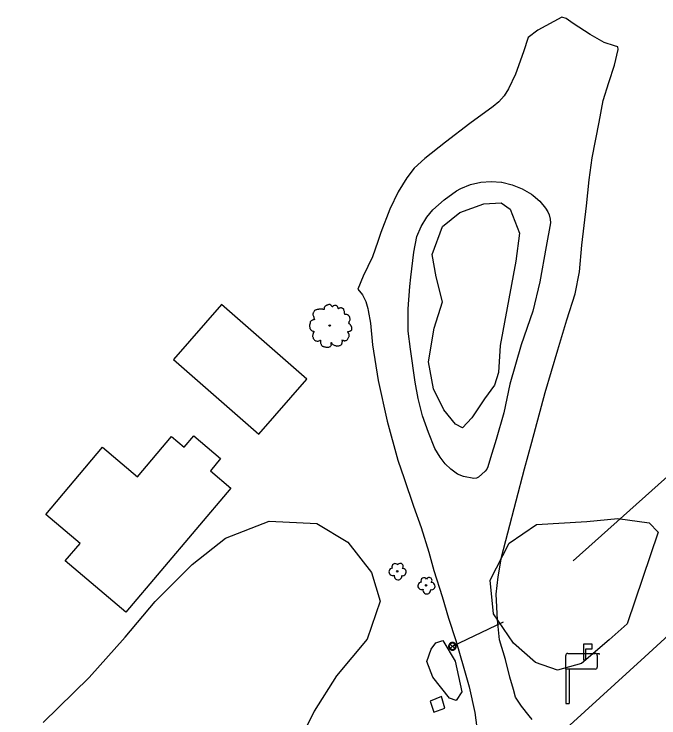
# Model space of a CAD drawing. Extents: x 2161152 to 2175754, y 602179 to 617749.
# Drawn here: x 2163869.2 to 2164034.4, y 606578.7 to 606759 of the extents above; entities that cross this region are included whole.
import ezdxf

# ---------------------------------------------------------------- set-up
doc = ezdxf.new("R2010")
doc.units = 0
for name, color, linetype in [('RD_EX_Bldg', 7, 'Continuous'), ('RD_EX_BldgApp_Mailbox', 7, 'Continuous'), ('RD_EX_BldgApp_Post', 7, 'Continuous'), ('RD_EX_Conc_Slab', 7, 'Continuous'), ('RD_EX_Driveway_Conc', 7, 'Continuous'), ('RD_EX_Fence_Gate', 7, 'Continuous'), ('RD_EX_Fence_Other', 7, 'Continuous'), ('RD_EX_Parking_Conc', 7, 'Continuous'), ('RD_EX_VEG', 7, 'Continuous')]:
    doc.layers.add(name, color=color, linetype=linetype)

msp = doc.modelspace()

# ---------------------------------------------------------------- linework, layer by layer
at = {"layer": 'RD_EX_Bldg'}
for points in [[(2163910.05, 606670.54), (2163931.91, 606651.4), (2163944.24, 606665.48), (2163922.38, 606684.63), (2163910.05, 606670.54)], [(2163897.85, 606605.82), (2163882.35, 606618.95), (2163886.12, 606623.39), (2163877.33, 606630.85), (2163891.88, 606648.03), (2163900.83, 606640.45), (2163909.57, 606650.77), (2163912.8, 606648.04), (2163915.27, 606650.95), (2163922.14, 606645.13), (2163919.51, 606642.04), (2163924.76, 606637.58), (2163897.85, 606605.82)]]:
    msp.add_lwpolyline(points, dxfattribs=at)
at = {"layer": 'RD_EX_BldgApp_Mailbox'}
for p, q in [((2164015.17, 606597.7), (2164017.23, 606597.7)), ((2164015.17, 606593.51), (2164015.17, 606597.7)), ((2164017.23, 606597.7), (2164017.23, 606596.35)), ((2164010.53, 606591.23), (2164010.53, 606594.72)), ((2164011.03, 606595.22), (2164018.1, 606595.22)), ((2164017.23, 606596.35), (2164015.55, 606596.35)), ((2164015.55, 606596.35), (2164015.55, 606593.51)), ((2164018.6, 606594.72), (2164018.6, 606595.22)), ((2164018.6, 606595.22), (2164019.1, 606595.22)), ((2164018.6, 606594.72), (2164018.6, 606591.73)), ((2164019.1, 606595.22), (2164019.1, 606594.97)), ((2164015.55, 606593.51), (2164015.17, 606593.51)), ((2164010.53, 606591.23), (2164010.53, 606582.4)), ((2164018.1, 606591.23), (2164010.53, 606591.23)), ((2164011.37, 606591.23), (2164011.37, 606582.4)), ((2164010.53, 606582.4), (2164011.37, 606582.4))]:
    msp.add_line(p, q, dxfattribs=at)
for centre, start, end in [((2164011.03, 606594.72), 90, 180), ((2164018.1, 606594.72), 360, 90), ((2164018.1, 606591.73), 270, 0)]:
    msp.add_arc(centre, 0.5, start, end, dxfattribs=at)
at = {"layer": 'RD_EX_BldgApp_Post'}
for p, q in [((2163982.08, 606596.5), (2163980.95, 606597.64)), ((2163980.95, 606596.5), (2163982.08, 606597.64))]:
    msp.add_line(p, q, dxfattribs=at)
for points in [[(2163982.51, 606597.07), (2163982.5, 606597.22), (2163982.46, 606597.39), (2163982.39, 606597.55), (2163982.29, 606597.71), (2163982.15, 606597.84), (2163981.98, 606597.95), (2163981.8, 606598.03), (2163981.61, 606598.07), (2163981.43, 606598.07), (2163981.26, 606598.04), (2163981.1, 606597.98), (2163980.97, 606597.91), (2163980.84, 606597.82), (2163980.72, 606597.69), (2163980.63, 606597.54), (2163980.55, 606597.36), (2163980.51, 606597.17), (2163980.51, 606596.97), (2163980.55, 606596.78), (2163980.63, 606596.6), (2163980.72, 606596.45), (2163980.84, 606596.32), (2163980.97, 606596.23), (2163981.1, 606596.16), (2163981.26, 606596.1), (2163981.43, 606596.07), (2163981.61, 606596.07), (2163981.8, 606596.11), (2163981.98, 606596.19), (2163982.15, 606596.3), (2163982.29, 606596.43), (2163982.39, 606596.59), (2163982.46, 606596.75), (2163982.5, 606596.92), (2163982.51, 606597.07)], [(2163982.31, 606597.07), (2163982.3, 606597.19), (2163982.27, 606597.32), (2163982.22, 606597.45), (2163982.13, 606597.58), (2163982.02, 606597.69), (2163981.89, 606597.78), (2163981.74, 606597.84), (2163981.59, 606597.87), (2163981.45, 606597.87), (2163981.31, 606597.85), (2163981.18, 606597.8), (2163981.08, 606597.74), (2163980.98, 606597.67), (2163980.88, 606597.57), (2163980.8, 606597.44), (2163980.75, 606597.3), (2163980.71, 606597.15), (2163980.71, 606596.99), (2163980.75, 606596.84), (2163980.8, 606596.7), (2163980.88, 606596.57), (2163980.98, 606596.47), (2163981.08, 606596.4), (2163981.18, 606596.34), (2163981.31, 606596.29), (2163981.45, 606596.27), (2163981.59, 606596.27), (2163981.74, 606596.3), (2163981.89, 606596.36), (2163982.02, 606596.45), (2163982.13, 606596.56), (2163982.22, 606596.69), (2163982.27, 606596.82), (2163982.3, 606596.95), (2163982.31, 606597.07)]]:
    msp.add_lwpolyline(points, dxfattribs=at)
at = {"layer": 'RD_EX_Conc_Slab'}
msp.add_lwpolyline([(2163975.83, 606583.03), (2163976.77, 606580.17), (2163979.54, 606581.2), (2163978.7, 606584.2), (2163975.83, 606583.03)], dxfattribs=at)
at = {"layer": 'RD_EX_Driveway_Conc'}
for points in [[(2164001.89, 606578.31), (2164001.13, 606579.25), (2163999.23, 606581.72), (2163997.69, 606584.01), (2163997.19, 606586.04), (2163996.22, 606589.17), (2163995.13, 606593.67), (2163993.55, 606598.75), (2163993.04, 606603.82), (2163992.75, 606610.45), (2163993.19, 606614.82), (2163994.11, 606619.87), (2163995.66, 606626.1), (2163997.82, 606634.3), (2163999.94, 606642.52), (2164001.88, 606649.33), (2164005.3, 606662.03), (2164008.49, 606673.03), (2164010.81, 606680.64), (2164012.93, 606687.36), (2164014.02, 606692.96), (2164014.69, 606699.8), (2164015.88, 606709.88), (2164016.55, 606716.57), (2164017.29, 606722.17), (2164019.05, 606731.34), (2164020.14, 606736.86), (2164021.6, 606741.43), (2164023.02, 606745.94), (2164023.96, 606749.95), (2164023.91, 606750.56), (2164023.01, 606750.81), (2164020.4, 606751.73), (2164016.76, 606753.79), (2164012.41, 606756.56), (2164010.6, 606757.87), (2164009.49, 606758.16), (2164003.37, 606754.86), (2164000.91, 606752.99), (2163999.73, 606749.3), (2163997.65, 606743.57), (2163995.84, 606739.84), (2163994.77, 606738.04), (2163993.39, 606736.47), (2163991.92, 606735.3), (2163985.99, 606730.93), (2163979.69, 606726.14), (2163974.46, 606722.03), (2163971.72, 606719.55), (2163969.79, 606717.07), (2163967.59, 606713.49), (2163965.51, 606708.99), (2163963.2, 606703.01), (2163962.41, 606700.73), (2163961.01, 606696.81), (2163958.67, 606691.86), (2163957.24, 606688.56), (2163958.46, 606687.09), (2163959.34, 606685.4), (2163959.86, 606683.57), (2163959.93, 606683.09), (2163960.48, 606679.85), (2163961.04, 606674.24), (2163962.45, 606665.15), (2163964.83, 606654.76), (2163967.54, 606644.7), (2163969.15, 606640.07), (2163971.57, 606632.99), (2163973.49, 606627.49), (2163975.46, 606621.18), (2163976.7, 606616.46), (2163978.85, 606609.8), (2163980.53, 606604.26), (2163982.36, 606598.57), (2163984.44, 606591.44), (2163985.8, 606586.64), (2163987.22, 606580.11), (2163987.78, 606576.2)], [(2163992.71, 606650.03), (2163991.27, 606645.37), (2163990.58, 606643.02), (2163990.32, 606642.39), (2163989.91, 606641.95), (2163988.19, 606640.41), (2163987.66, 606640.15), (2163986.97, 606640.03), (2163984.32, 606640.52), (2163982.78, 606641.15), (2163981.12, 606642.4), (2163979.66, 606643.82), (2163978.39, 606645.49), (2163977.04, 606647.74), (2163975.34, 606651.86), (2163973.83, 606656.13), (2163972.69, 606660.52), (2163971.97, 606664.73), (2163970.73, 606673.14), (2163970.21, 606677.74), (2163970.21, 606683.47), (2163970.6, 606689.19), (2163970.89, 606691.64), (2163971.61, 606698.03), (2163972.43, 606702.05), (2163973.53, 606704.6), (2163974.97, 606706.96), (2163976.49, 606708.85), (2163979.42, 606711.43), (2163982.59, 606713.7), (2163983.64, 606714.35), (2163986.14, 606715.31), (2163988.75, 606715.9), (2163991.43, 606716.11), (2163994.11, 606715.92), (2163994.18, 606715.91), (2163996.84, 606715.26), (2163999.36, 606714.23), (2164001.72, 606712.85), (2164002.17, 606712.53), (2164003.9, 606711.04), (2164005.36, 606709.27), (2164005.94, 606708.36), (2164006.32, 606707.54), (2164006.55, 606706.48), (2164006.61, 606705.49), (2164005.54, 606699.48), (2164003.88, 606690.37), (2164002.11, 606682.92), (2163999.14, 606674.31), (2163996.25, 606664.19), (2163994.63, 606656.88), (2163992.71, 606650.03)]]:
    msp.add_lwpolyline(points, dxfattribs=at)
at = {"layer": 'RD_EX_Fence_Gate'}
msp.add_line((2163981.51, 606597.07), (2163994.59, 606603.32), dxfattribs=at)
at = {"layer": 'RD_EX_Fence_Other'}
msp.add_lwpolyline([(2164012.4, 606618.96), (2164065.61, 606666.5), (2164136.73, 606731.59)], dxfattribs=at)
at = {"layer": 'RD_EX_Parking_Conc'}
msp.add_lwpolyline([(2163850.15, 606428.61), (2163877.48, 606453.23), (2163911.05, 606484.46), (2163929.06, 606501.2), (2163951.73, 606521.78), (2163966.13, 606535.03), (2163986.06, 606553.45), (2163986.39, 606553.75), (2164004.58, 606570.4), (2164011.6, 606576.83), (2164030.75, 606594.37), (2164052.36, 606614.15), (2164089.84, 606648.39), (2164128.92, 606684.2), (2164155.23, 606708.3), (2164175.2, 606726.67), (2164203.56, 606752.73), (2164224.08, 606771.47), (2164258.34, 606802.58), (2164300.77, 606841.49)], dxfattribs=at)
at = {"layer": 'RD_EX_VEG'}
for points in [[(2163993.74, 606674.12), (2163993.28, 606667.16), (2163992.26, 606663.98), (2163989.72, 606660.43), (2163986.45, 606655.61), (2163984.05, 606653.01), (2163982.32, 606653.95), (2163979.28, 606657.64), (2163976.62, 606663.02), (2163975.37, 606669.93), (2163976.81, 606678.55), (2163978.95, 606685.32), (2163977.37, 606691.67), (2163976.33, 606697.43), (2163978.94, 606704.55), (2163983.42, 606708.18), (2163989.52, 606710.39), (2163994.01, 606710.66), (2163996.32, 606709.02), (2163998.66, 606702.86), (2163997.74, 606695.7), (2163993.74, 606674.12)], [(2163876.66, 606577.56), (2163888.5, 606589.04), (2163897.65, 606599.38), (2163905.33, 606608.5), (2163914.88, 606618.01), (2163923.39, 606624.77), (2163934.6, 606629.1), (2163946.78, 606628.52), (2163954.69, 606623.76), (2163960.78, 606615.97), (2163962.97, 606608.6), (2163959.69, 606598.85), (2163951.78, 606589.51), (2163946.05, 606580.48), (2163940, 606568.16)], [(2164026.24, 606602.84), (2164021.67, 606598.76), (2164014.55, 606592.68), (2164008.41, 606590.95), (2164002.75, 606592.94), (2163997.18, 606597.84), (2163992.01, 606605.36), (2163991.14, 606614.02), (2163996.04, 606623.47), (2164003.03, 606628.23), (2164015.95, 606629.01), (2164023.91, 606629.82), (2164031.92, 606628.66), (2164034.23, 606626.33), (2164026.24, 606602.84)], [(2163982.21, 606593.23), (2163983.92, 606585.42), (2163982.44, 606583.19), (2163980.76, 606583.8), (2163976.52, 606589.19), (2163974.95, 606593.18), (2163976.04, 606596.36), (2163977.22, 606597.94), (2163979.01, 606598.58), (2163982.21, 606593.23)]]:
    msp.add_lwpolyline(points, dxfattribs=at)
for centre, radius in [((2163950.07, 606679.2), 0.188), ((2163950.06, 606679.19), 0.000075), ((2163967.37, 606616.27), 0.188), ((2163974.77, 606612.67), 0.188)]:
    msp.add_circle(centre, radius, dxfattribs=at)
for centre, radius, start, end in [((2163966.83, 606617.43), 0.813, 34.9763, 204.756), ((2163968.16, 606617.54), 0.746, 308.7626, 152.0467), ((2163966.2, 606616.15), 0.943, 96.4518, 294.734), ((2163968.75, 606616.06), 0.914, 256.5667, 98.1046), ((2163967.56, 606615.07), 0.988, 166.8827, 5.7589), ((2163974.23, 606613.83), 0.813, 34.9763, 204.756), ((2163975.55, 606613.95), 0.746, 308.7626, 152.0467), ((2163973.59, 606612.55), 0.943, 96.4518, 294.734), ((2163976.15, 606612.46), 0.914, 256.5667, 98.1046), ((2163974.95, 606611.47), 0.988, 166.8827, 5.7589)]:
    msp.add_arc(centre, radius, start, end, dxfattribs=at)
for points in [[(2163950.17, 606684.58), (2163949.95, 606684.6), (2163949.7, 606684.52), (2163949.52, 606684.45), (2163949.35, 606684.39), (2163949.18, 606684.32), (2163948.95, 606684.19), (2163948.79, 606684.04), (2163948.69, 606683.85), (2163948.65, 606683.68), (2163948.62, 606683.47), (2163948.62, 606683.34), (2163948.52, 606683.32), (2163948.41, 606683.34), (2163948.22, 606683.4), (2163948.04, 606683.4), (2163947.85, 606683.4), (2163947.59, 606683.38), (2163947.32, 606683.38), (2163947.12, 606683.34), (2163946.87, 606683.31), (2163946.59, 606683.21), (2163946.33, 606683.12), (2163946.11, 606682.93), (2163945.92, 606682.57), (2163945.82, 606682.31), (2163945.71, 606682.12), (2163945.82, 606681.79), (2163945.96, 606681.52), (2163945.97, 606681.37), (2163946.03, 606681.06), (2163946.11, 606680.89), (2163946.2, 606680.74), (2163946.14, 606680.72), (2163945.86, 606680.68), (2163945.64, 606680.61), (2163945.32, 606680.44), (2163945.15, 606680.27), (2163945.07, 606680.03), (2163945.06, 606679.76), (2163944.98, 606679.61), (2163944.92, 606679.41), (2163944.91, 606679.35), (2163944.87, 606679.11), (2163944.94, 606678.77), (2163944.96, 606678.51), (2163945.06, 606678.34), (2163945.17, 606678.21), (2163945.3, 606678.02), (2163945.6, 606677.85), (2163945.84, 606677.78), (2163945.99, 606677.76), (2163945.86, 606677.38), (2163945.82, 606677.12), (2163945.73, 606676.82), (2163945.73, 606676.76), (2163945.69, 606676.41), (2163945.81, 606676.16), (2163945.86, 606675.88), (2163945.99, 606675.71), (2163946.2, 606675.49), (2163946.44, 606675.32), (2163946.82, 606675.23), (2163947.12, 606675.25), (2163947.55, 606675.38), (2163947.74, 606675.43), (2163947.72, 606675.3), (2163947.74, 606675.02), (2163947.74, 606674.7), (2163947.85, 606674.46), (2163947.92, 606674.25), (2163948.04, 606674.07), (2163948.28, 606673.9), (2163948.58, 606673.84), (2163948.9, 606673.73), (2163949.23, 606673.67), (2163949.61, 606673.65), (2163950.06, 606673.77), (2163950.27, 606673.86), (2163950.34, 606673.99), (2163950.49, 606674.27), (2163950.45, 606674.44), (2163950.47, 606674.89), (2163950.55, 606674.76), (2163950.68, 606674.5), (2163951.05, 606674.27), (2163951.35, 606674.14), (2163951.71, 606674.03), (2163951.93, 606673.97), (2163952.29, 606674.03), (2163952.57, 606674.08), (2163952.85, 606674.18), (2163953.08, 606674.38), (2163953.21, 606674.59), (2163953.25, 606674.8), (2163953.3, 606675.08), (2163953.34, 606675.21)], [(2163953.34, 606675.21), (2163953.28, 606675.34), (2163953.25, 606675.53), (2163953.3, 606675.51), (2163953.43, 606675.47), (2163953.64, 606675.38), (2163953.81, 606675.32), (2163954.05, 606675.34), (2163954.26, 606675.41), (2163954.6, 606675.62), (2163954.8, 606675.98), (2163955.01, 606676.28), (2163955.06, 606676.52), (2163955.03, 606676.69), (2163955.01, 606677.06), (2163954.86, 606677.25), (2163954.82, 606677.35), (2163954.75, 606677.65), (2163954.8, 606677.68), (2163955.01, 606677.72), (2163955.29, 606677.81), (2163955.49, 606677.91), (2163955.66, 606678.04), (2163955.72, 606678.21), (2163955.7, 606678.51), (2163955.74, 606678.81), (2163955.68, 606678.92), (2163955.61, 606679.03), (2163955.55, 606679.18), (2163955.44, 606679.29), (2163955.36, 606679.41), (2163955.29, 606679.48), (2163955.19, 606679.59), (2163955.06, 606679.69), (2163954.95, 606679.73), (2163954.91, 606679.84), (2163955.03, 606679.99), (2163955.06, 606680.06), (2163955.08, 606680.23), (2163955.25, 606680.49), (2163955.29, 606680.79), (2163955.25, 606681.11), (2163955.21, 606681.32), (2163955.1, 606681.52), (2163954.95, 606681.71), (2163954.86, 606681.84), (2163954.73, 606681.94), (2163954.48, 606682.03), (2163954.3, 606682.07), (2163954.03, 606682.07), (2163953.88, 606682.11), (2163953.9, 606682.14), (2163953.9, 606682.26), (2163953.9, 606682.46), (2163953.85, 606682.8), (2163953.73, 606683.17), (2163953.73, 606683.19), (2163953.66, 606683.38), (2163953.49, 606683.53), (2163953.36, 606683.61), (2163953.21, 606683.7), (2163953.02, 606683.72), (2163952.8, 606683.72), (2163952.59, 606683.68), (2163952.44, 606683.61), (2163952.31, 606683.51), (2163952.25, 606683.62), (2163952.18, 606683.85), (2163952.14, 606683.96), (2163952.03, 606684.09), (2163951.86, 606684.24), (2163951.52, 606684.34), (2163951.05, 606684.28), (2163950.83, 606684.13), (2163950.72, 606684), (2163950.68, 606684.09), (2163950.53, 606684.24), (2163950.45, 606684.37), (2163950.32, 606684.47), (2163950.21, 606684.54), (2163950.13, 606684.58)]]:
    msp.add_spline(points, degree=3, dxfattribs=at)

doc.saveas('drawing.dxf')
